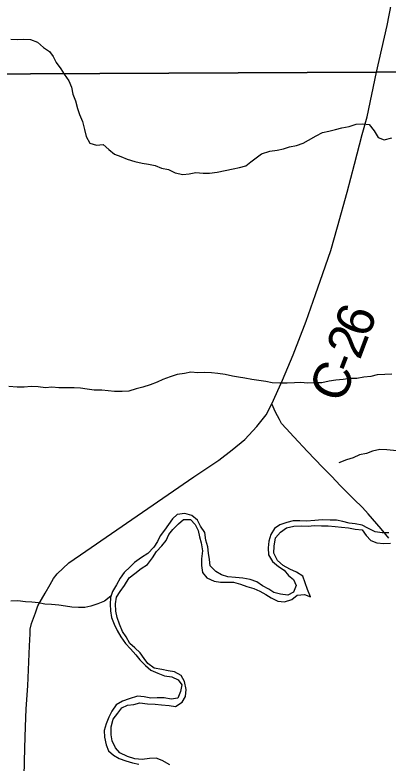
# Model space of a CAD drawing. Extents: x 1857828 to 2277390, y 930619 to 1324581.
# Drawn here: x 2076212 to 2079218, y 1160303 to 1166330 of the extents above; entities that cross this region are included whole.
import ezdxf

# ---------------------------------------------------------------- set-up
doc = ezdxf.new("R2010")
doc.units = 0
for name, color, linetype in [('GM_X_County_Road', 7, 'Continuous'), ('GM_X_County_Road_Text', 7, 'Continuous'), ('GM_X_Major_River', 7, 'Continuous'), ('GM_X_Minor_River', 7, 'Continuous'), ('GM_X_Township', 7, 'Continuous'), ('GM_X_Township_Road', 7, 'Continuous')]:
    doc.layers.add(name, color=color, linetype=linetype)

msp = doc.modelspace()

# ---------------------------------------------------------------- linework, layer by layer
at = {"layer": 'GM_X_County_Road'}
for points in [[(2079125.8, 1165868.9), (2079210.6, 1166245.7), (2079245.9, 1166426.1), (2079293.8, 1166686.7), (2079325.1, 1166855.1), (2079358.7, 1167083.8), (2079402.6, 1167340.4), (2079446.6, 1167615.2), (2079521.6, 1168032.2), (2079540.4, 1168136.5), (2079569.3, 1168260.8), (2079633.6, 1168565.5), (2079660.4, 1168679.7), (2079770.2, 1169178.9), (2080661.9, 1173357), (2080808.6, 1174044.3)], [(2076234.2, 1158055.4), (2076291.6, 1160425.8), (2076296.8, 1160596.4), (2076303.7, 1160738.9), (2076314.9, 1160925.5), (2076329.1, 1161248.6), (2076333.7, 1161344.9), (2076335.9, 1161381), (2076346.3, 1161427.1), (2076377, 1161513.2), (2076397.4, 1161569.2), (2076454.4, 1161671.2), (2076495, 1161741.1), (2076521.4, 1161791.1), (2076551.9, 1161829), (2076646.8, 1161916.7), (2076782.1, 1162010), (2077654, 1162609.6), (2077853.8, 1162744.7), (2077962.8, 1162826.2), (2078063.8, 1162909.7), (2078160.9, 1163015.4), (2078235.9, 1163109.2), (2078280.7, 1163197.1), (2078366.3, 1163387.2), (2078454, 1163591.3), (2078558.2, 1163863.6), (2078632, 1164077.8), (2078693.3, 1164246), (2078756.8, 1164432.2), (2078810.3, 1164622.5), (2078888.5, 1164903), (2078948.2, 1165127.4), (2079010, 1165365.8), (2079049.1, 1165508.1), (2079125.8, 1165868.9)], [(2079224.2, 1162116), (2079162.3, 1162190.8), (2079058.6, 1162310), (2079010.7, 1162362.6), (2078942.9, 1162429.3), (2078833, 1162538.6), (2078765.2, 1162611.3), (2078689.3, 1162688.2), (2078569.6, 1162813.6), (2078459.8, 1162930.8), (2078395.9, 1162999.5), (2078360, 1163040), (2078342.2, 1163072.2), (2078310.4, 1163130.7), (2078280.7, 1163197.1)]]:
    msp.add_lwpolyline(points, dxfattribs=at)
at = {"layer": 'GM_X_Major_River'}
for points in [[(2078106.7, 1161782.4), (2078048.3, 1161792.2), (2077990, 1161798.1), (2077927.6, 1161803.9), (2077877.2, 1161819.8), (2077830.8, 1161845.7), (2077784.3, 1161891.7), (2077780, 1161941.9), (2077771.7, 1161994.1), (2077765.4, 1162046.3), (2077749, 1162098.5), (2077740.7, 1162160.7), (2077706.2, 1162210.8), (2077683.8, 1162258.9), (2077637.4, 1162296.9), (2077580.9, 1162314.8), (2077518.6, 1162306.5), (2077482.6, 1162270.2), (2077448.6, 1162225.9), (2077416.6, 1162179.6), (2077382.7, 1162133.3), (2077360.8, 1162087), (2077330.8, 1162042.7), (2077282.8, 1161990.3), (2077230.6, 1161960), (2077176.5, 1161919.7), (2077140.5, 1161883.4), (2077092.4, 1161839), (2077058.5, 1161792.7), (2077030.6, 1161738.4), (2076998.6, 1161686.1), (2076980.8, 1161635.8), (2076979, 1161583.6), (2076981.3, 1161529.3), (2076989.7, 1161475.1), (2077012.1, 1161421), (2077036.5, 1161370.9), (2077064.9, 1161318.8), (2077101.4, 1161266.7), (2077143.8, 1161224.6), (2077186.3, 1161174.6), (2077218.7, 1161134.5), (2077263.2, 1161088.5), (2077305.7, 1161050.5), (2077362.1, 1161026.6), (2077416.5, 1161006.7), (2077474.9, 1160998.9), (2077527.4, 1160972.9), (2077557.7, 1160932.9), (2077545.9, 1160880.6), (2077524.1, 1160826.3), (2077471.8, 1160818.1), (2077415.4, 1160829.9), (2077357.1, 1160827.7), (2077306.8, 1160825.5), (2077252.4, 1160837.4), (2077198.1, 1160841.2), (2077131.8, 1160820.9), (2077079.6, 1160800.6), (2077027.4, 1160772.3), (2076993.5, 1160720), (2076967.6, 1160671.7), (2076945.7, 1160619.4), (2076929.9, 1160565.1), (2076932.2, 1160512.9), (2076946.6, 1160450.7), (2076966.9, 1160402.6), (2077005.3, 1160366.5), (2077051.7, 1160340.6), (2077104.1, 1160320.7), (2077158.5, 1160304.8), (2077210.9, 1160295)], [(2077460.4, 1160289.8), (2077397.9, 1160323.8), (2077349.5, 1160341.6), (2077295.2, 1160339.4), (2077236.9, 1160333.2), (2077178.5, 1160337), (2077118.1, 1160354.9), (2077057.5, 1160384.8), (2077021.1, 1160426.8), (2076994.7, 1160481), (2076988.4, 1160531.2), (2076988.1, 1160595.4), (2077003.9, 1160657.8), (2077041.9, 1160704.1), (2077073.8, 1160748.4), (2077120, 1160770.6), (2077170.2, 1160774.8), (2077218.5, 1160789.1), (2077280.9, 1160779.2), (2077341.2, 1160777.5), (2077391.6, 1160773.6), (2077454, 1160765.8), (2077506.3, 1160760), (2077558.4, 1160794.3), (2077586.4, 1160838.6), (2077592.1, 1160896.9), (2077577.7, 1160959.1), (2077551.3, 1161009.2), (2077496.9, 1161037.1), (2077446.5, 1161045), (2077394.2, 1161056.8), (2077333.7, 1161068.7), (2077283.3, 1161106.6), (2077252.9, 1161146.7), (2077220.4, 1161190.8), (2077178, 1161230.8), (2077137.6, 1161266.8), (2077109.1, 1161318.9), (2077078.7, 1161363), (2077054.3, 1161421.1), (2077035.9, 1161475.3), (2077023.6, 1161527.5), (2077023.3, 1161585.7), (2077029.1, 1161640), (2077059, 1161684.3), (2077095, 1161734.6), (2077132.9, 1161795), (2077179, 1161829.3), (2077229.1, 1161869.6), (2077279.2, 1161904), (2077319.2, 1161956.3), (2077351.1, 1162006.7), (2077395.1, 1162053), (2077429.1, 1162095.3), (2077453, 1162143.6), (2077485, 1162185.9), (2077529.1, 1162230.2), (2077571.1, 1162264.5), (2077627.5, 1162266.7), (2077663.9, 1162224.7), (2077688.3, 1162176.6), (2077698.6, 1162126.4), (2077712.9, 1162078.2), (2077723.3, 1162014), (2077713.6, 1161947.7), (2077713.8, 1161895.5), (2077722.2, 1161839.3), (2077756.6, 1161795.2), (2077817.1, 1161767.3), (2077867.4, 1161759.5), (2077919.7, 1161761.7), (2077974, 1161761.8), (2078028.5, 1161744), (2078078.8, 1161726.1), (2078137.3, 1161708.2), (2078183.7, 1161688.3), (2078232.1, 1161660.3)], [(2079223.4, 1162158), (2079169.1, 1162157.8), (2079114.8, 1162165.6), (2079054.3, 1162195.5), (2079009.9, 1162219.5), (2078953.5, 1162231.3), (2078903.2, 1162235.2), (2078852.8, 1162249), (2078802.4, 1162258.9), (2078750.1, 1162260.7), (2078687.8, 1162262.5), (2078627.4, 1162258.3), (2078561.1, 1162252), (2078506.7, 1162255.8), (2078454.4, 1162255.6), (2078402.2, 1162241.4), (2078345.9, 1162221.1), (2078301.8, 1162192.8), (2078273.9, 1162144.5), (2078258.1, 1162090.2), (2078252.3, 1162036), (2078254.6, 1161981.8), (2078287.1, 1161927.7), (2078335.6, 1161885.7), (2078380, 1161857.7), (2078414.4, 1161813.6), (2078456.8, 1161781.6), (2078477.2, 1161733.5), (2078457.3, 1161679.2), (2078409.2, 1161654.9), (2078350.8, 1161662.8), (2078298.4, 1161676.6), (2078256, 1161704.6), (2078205.6, 1161730.5), (2078161.1, 1161764.5), (2078106.7, 1161782.4)], [(2078232.1, 1161660.3), (2078276.5, 1161634.4), (2078330.9, 1161606.5), (2078383.3, 1161602.6), (2078441.5, 1161620.9), (2078485.6, 1161655.2), (2078543.9, 1161661.5), (2078592.3, 1161643.6), (2078567.9, 1161701.7), (2078549.5, 1161753.9), (2078531.1, 1161808), (2078480.6, 1161842), (2078426.2, 1161865.9), (2078373.7, 1161895.8), (2078327.3, 1161933.8), (2078298.8, 1161994), (2078300.5, 1162050.2), (2078312.3, 1162116.6), (2078350.2, 1162162.9), (2078400.4, 1162199.2), (2078458.7, 1162211.5), (2078519, 1162215.7), (2078573.3, 1162211.9), (2078623.6, 1162216.1), (2078682, 1162214.3), (2078736.3, 1162214.5), (2078792.6, 1162208.6), (2078843, 1162204.8), (2078899.3, 1162199), (2078951.7, 1162187.1), (2079008.1, 1162181.3), (2079040.5, 1162137.2), (2079078.9, 1162097.2), (2079127.3, 1162077.3), (2079183.6, 1162071.5), (2079238, 1162073.7)]]:
    msp.add_lwpolyline(points, dxfattribs=at)
at = {"layer": 'GM_X_Minor_River'}
for points in [[(2076179.7, 1166134.6), (2076230, 1166132.3), (2076280.3, 1166136.1), (2076336.7, 1166131.9), (2076394.9, 1166111.5), (2076443.1, 1166067.1), (2076489.3, 1166034.8), (2076519.3, 1165994.4), (2076545.3, 1165948.1), (2076581.4, 1165895.7), (2076609.4, 1165853.4), (2076645.5, 1165799), (2076667.4, 1165748.7), (2076679.3, 1165692.4), (2076699.3, 1165638.1), (2076717.2, 1165577.7), (2076733.1, 1165529.4), (2076755.1, 1165471.1), (2076773, 1165406.7), (2076786.9, 1165350.4), (2076814.9, 1165296)], [(2076814.9, 1165296), (2076869.2, 1165281.7), (2076923.5, 1165285.5), (2076969.7, 1165247.1), (2077013.8, 1165208.7), (2077066.1, 1165188.4), (2077116.3, 1165168.1), (2077178.6, 1165149.8), (2077236.9, 1165135.4), (2077289.2, 1165127.2), (2077341.5, 1165116.9), (2077393.7, 1165096.6), (2077448, 1165084.3), (2077502.3, 1165057.9), (2077564.6, 1165045.6), (2077616.9, 1165051.4), (2077669.3, 1165061.2), (2077727.6, 1165054.9), (2077779.9, 1165056.7), (2077840.3, 1165064.4), (2077906.7, 1165078.2), (2077969.1, 1165090), (2078021.5, 1165101.8), (2078071.8, 1165115.6), (2078112.1, 1165145.6), (2078154.5, 1165179.6), (2078198.9, 1165211.5), (2078265.3, 1165233.3), (2078323.7, 1165241.1), (2078376, 1165250.9), (2078424.4, 1165268.8), (2078480.7, 1165278.6), (2078533.1, 1165298.4), (2078577.4, 1165322.3), (2078639.9, 1165356.2), (2078690.3, 1165384.1), (2078740.6, 1165393.9), (2078795, 1165407.8), (2078845.3, 1165421.6), (2078903.7, 1165431.4), (2078960.1, 1165449.2), (2079014.4, 1165453), (2079066.7, 1165446.7), (2079104.8, 1165396.3), (2079138.8, 1165344), (2079187.1, 1165323.7), (2079247.5, 1165339.5)], [(2079249.2, 1163437.5), (2079190.9, 1163433.2), (2079130.5, 1163431), (2079080.3, 1163416.8), (2079022, 1163412.6), (2078965.7, 1163402.3), (2078915.4, 1163400.1), (2078857.1, 1163393.9), (2078796.7, 1163387.6), (2078744.5, 1163379.4), (2078684.2, 1163367.2), (2078619.8, 1163366.9), (2078569.5, 1163364.7), (2078515.2, 1163368.6), (2078464.9, 1163366.4), (2078404.5, 1163364.1), (2078346.2, 1163363.9), (2078283.8, 1163365.7), (2078233.5, 1163377.6), (2078177.1, 1163385.4), (2078120.7, 1163393.2), (2078064.3, 1163403.1), (2078014, 1163413), (2077963.6, 1163418.8), (2077905.2, 1163432.7), (2077846.8, 1163442.5), (2077796.5, 1163446.3), (2077738.2, 1163450.1), (2077685.9, 1163445.9), (2077629.5, 1163451.8), (2077577.2, 1163441.5), (2077518.9, 1163433.3), (2077462.7, 1163415), (2077404.5, 1163392.7), (2077358.3, 1163372.4), (2077302.1, 1163350.1), (2077241.8, 1163331.9), (2077189.6, 1163317.6), (2077129.3, 1163299.3), (2077075, 1163297.1), (2077014.6, 1163296.9), (2076964.3, 1163300.7), (2076912, 1163306.6), (2076851.6, 1163308.4), (2076793.2, 1163314.2), (2076740.9, 1163324), (2076688.6, 1163325.9), (2076630.2, 1163325.6), (2076565.8, 1163327.4), (2076509.5, 1163331.2), (2076457.2, 1163327), (2076398.8, 1163334.9), (2076342.5, 1163336.7), (2076286.1, 1163332.4), (2076229.8, 1163332.2), (2076163.4, 1163338)], [(2079791, 1162807.6), (2079739.3, 1162804.5), (2079664.8, 1162804.3), (2079604.4, 1162808.1), (2079548.1, 1162805.9), (2079489.8, 1162807.7), (2079439.5, 1162809.5), (2079381.1, 1162811.3), (2079324.7, 1162817.1), (2079260.3, 1162820.9), (2079208, 1162826.7), (2079151.6, 1162830.6), (2079093.4, 1162816.3), (2079043.2, 1162796), (2078988.9, 1162785.8), (2078936.7, 1162763.5), (2078882.5, 1162745.2), (2078822.2, 1162722.9)], [(2076984.9, 1161647.2), (2076934.7, 1161607.5), (2076880.5, 1161585.2), (2076824.2, 1161566.9), (2076774, 1161556.7), (2076723.7, 1161556.5), (2076669.3, 1161560.4), (2076619, 1161568.2), (2076566.6, 1161576.1), (2076506.3, 1161579.9), (2076451.9, 1161583.7), (2076401.6, 1161593.5), (2076349.2, 1161599.4), (2076296.9, 1161603.2), (2076234.5, 1161609), (2076178.2, 1161606.8)]]:
    msp.add_lwpolyline(points, dxfattribs=at)
at = {"layer": 'GM_X_Township'}
msp.add_lwpolyline([(2086535.7, 1189395.6), (2086427.3, 1179814), (2086327.1, 1174394.5), (2086129.9, 1165947.8), (2084192.6, 1165926), (2079125.8, 1165868.9), (2072992.7, 1165838.3), (2067700.4, 1165827.1), (2062587.4, 1165820.8), (2059723, 1165821.7), (2059891.2, 1179592.7), (2060010.5, 1189354.8)], dxfattribs=at)
msp.add_lwpolyline([(2059427, 1142930.1), (2059473.8, 1146652.1), (2059504.7, 1149211.4), (2059567.5, 1154416.5), (2059668.2, 1161839.2), (2059672.5, 1162156.1), (2059723, 1165821.7), (2062587.4, 1165820.8), (2067700.4, 1165827.1), (2072992.7, 1165838.3), (2079125.8, 1165868.9), (2084192.6, 1165926), (2086129.9, 1165947.8), (2086086.7, 1161432.2), (2086019, 1154363.1), (2086009.8, 1153403.4), (2085923.4, 1149180.7), (2085903.9, 1148231.1), (2085902.7, 1148166.4), (2085793.3, 1142829), (2081417, 1142845.8), (2072418.8, 1142880.3), (2061929.5, 1142920.5)], close=True, dxfattribs=at)
at = {"layer": 'GM_X_Township_Road'}
msp.add_lwpolyline([(2072992.7, 1165838.3), (2079125.8, 1165868.9)], dxfattribs=at)

# ---------------------------------------------------------------- texts
at = {"layer": 'GM_X_County_Road_Text'}
for s, rotation, p in [('6', 69.57922, (2079056, 1163717.6)), ('2', 69.42387, (2078990.7, 1163543.8)), ('-', 68.91419, (2078945.4, 1163426.1)), ('C', 67.50352, (2078848.1, 1163190.9))]:
    msp.add_text(s, height=300, rotation=rotation, dxfattribs=at).set_placement(p)

doc.saveas('drawing.dxf')
